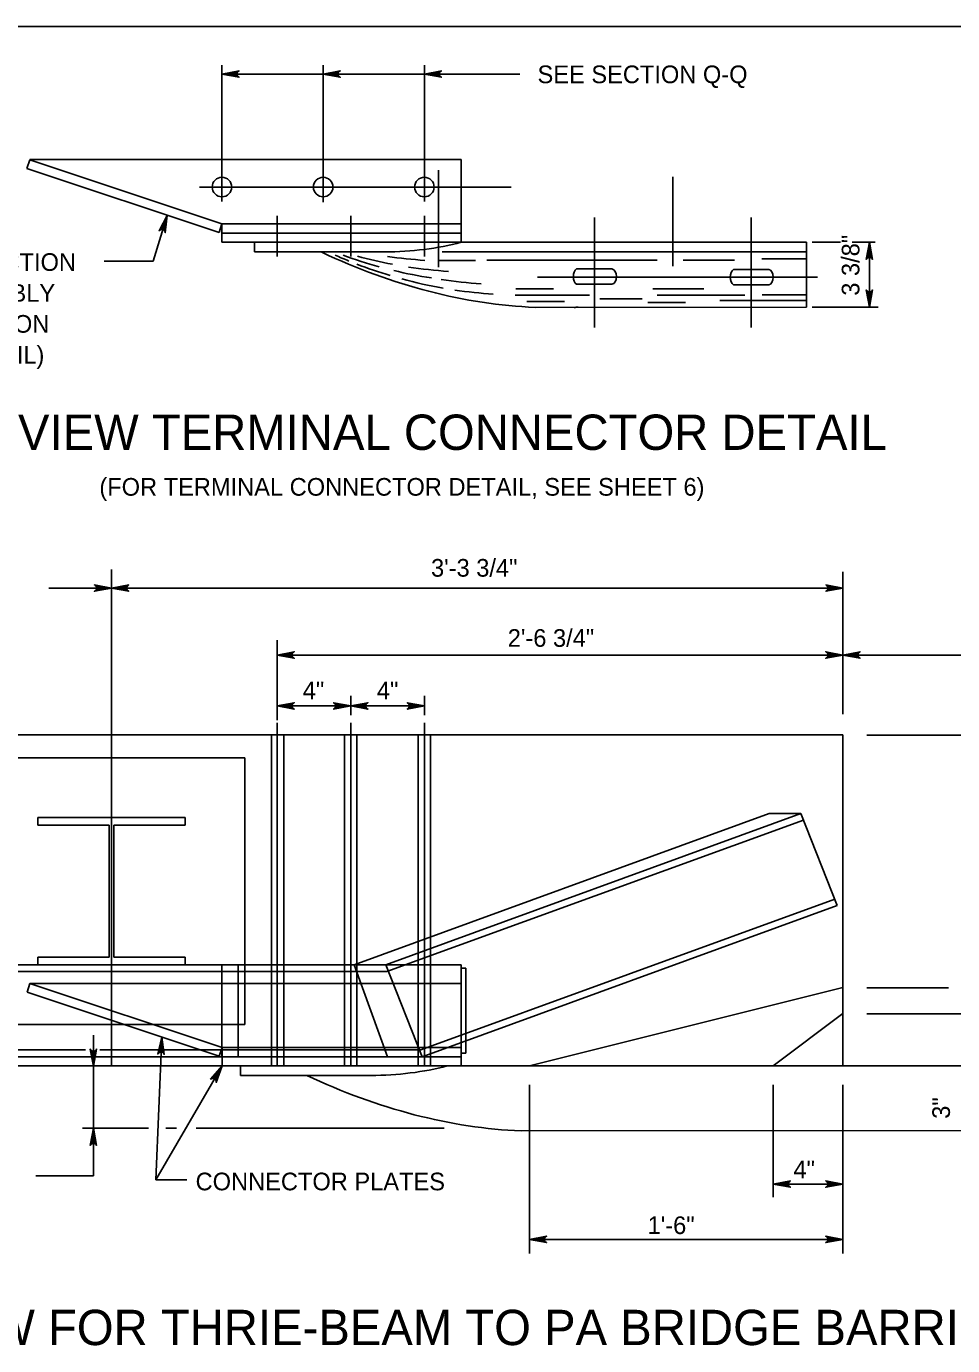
# Model space of a CAD drawing. Extents: x 632007860 to 635435983, y 295418622 to 297794622.
# Drawn here: x 633859451 to 634019261, y 295769980 to 295997622 of the extents above; entities that cross this region are included whole.
import ezdxf

# ---------------------------------------------------------------- set-up
doc = ezdxf.new("R2010")
doc.units = 0
for name, color, linetype in [('1', 7, 'Continuous'), ('8', 7, 'Continuous'), ('S-ABUT', 7, 'Continuous'), ('S-DETL-DIMS', 7, 'Continuous'), ('S-DETL-T120', 7, 'Continuous'), ('S-DETL-T240', 7, 'Continuous'), ('S-MISC-CNTR-WT01', 7, 'Continuous'), ('S-STEL', 7, 'Continuous')]:
    doc.layers.add(name, color=color, linetype=linetype)

msp = doc.modelspace()

# ---------------------------------------------------------------- linework, layer by layer
at = {"layer": '1'}
msp.add_line((633729860, 295997622), (634515860, 295997622), dxfattribs=at)
at = {"layer": '8'}
for p, q in [((633893190, 295967389), (633893190, 295990907)), ((633910652, 295967312), (633910652, 295990907)), ((633928114, 295967416), (633928114, 295990907)), ((633930539, 295956081), (633930539, 295972810)), ((633971016, 295956222), (633971016, 295971653)), ((633889316, 295969892), (633943080, 295969892)), ((633957458, 295945642), (633957458, 295964652)), ((633984510, 295945649), (633984510, 295964659)), ((633995939, 295954372), (633947660, 295954365)), ((633874141, 295818192), (633874141, 295903890)), ((633902715, 295818249), (633902715, 295877437)), ((633915415, 295818249), (633915415, 295877437)), ((633928115, 295818249), (633928115, 295877437))]:
    msp.add_line(p, q, dxfattribs=at)
at = {"layer": 'S-ABUT'}
for p, q in [((634000344, 295875356), (633799119, 295875356)), ((634000344, 295875356), (634000344, 295818249)), ((633946242, 295818249), (634000344, 295831774)), ((633988322, 295818249), (634000344, 295827266)), ((633799119, 295819837), (633927730, 295819837)), ((634000344, 295818249), (633799119, 295818249))]:
    msp.add_line(p, q, dxfattribs=at)
at = {"layer": 'S-DETL-DIMS'}
for p, q in [((633893190, 295989396), (633944573, 295989396)), ((633881301, 295957088), (633883763, 295965008)), ((633999909, 295960370), (633995033, 295960370)), ((634005874, 295960370), (634001909, 295960370)), ((634004909, 295949200), (634004909, 295960370)), ((633872861, 295957088), (633881301, 295957088)), ((634006431, 295949200), (633995033, 295949200)), ((634000344, 295878963), (634000344, 295903512)), ((633863342, 295900694), (633874141, 295900694)), ((634000348, 295900694), (633874141, 295900694)), ((633902715, 295877897), (633902715, 295891720)), ((634000344, 295889147), (633902715, 295889147)), ((634085884, 295889147), (634000344, 295889147)), ((633902712, 295878304), (633902712, 295882103)), ((633902712, 295880362), (633928114, 295880362)), ((633915415, 295878771), (633915415, 295882103)), ((633928114, 295878771), (633928114, 295882103)), ((634035746, 295875300), (634004443, 295875300)), ((634018574, 295831718), (634004443, 295831718)), ((634022737, 295827209), (634004443, 295827209)), ((633871019, 295818192), (633871019, 295823552)), ((633882799, 295823222), (633881778, 295798559)), ((633871019, 295799273), (633871019, 295818192)), ((633893202, 295818248), (633881778, 295798559)), ((633946242, 295785880), (633946242, 295815003)), ((633988322, 295795580), (633988322, 295815003)), ((634000344, 295785880), (634000344, 295815003)), ((633880522, 295807478), (633869117, 295807478)), ((633885370, 295807478), (633883489, 295807478)), ((633931554, 295807478), (633888770, 295807478)), ((633871019, 295799273), (633861085, 295799273)), ((633881778, 295798559), (633887135, 295798559)), ((634000344, 295797849), (633988322, 295797849)), ((634000344, 295788305), (633946242, 295788305))]:
    msp.add_line(p, q, dxfattribs=at)
for points in [[(633893190, 295989396), (633896149, 295989951), (633896035, 295989872), (633895921, 295989793), (633895862, 295989694), (633895804, 295989594), (633895787, 295989495), (633895770, 295989396), (633895787, 295989297), (633895804, 295989198), (633895862, 295989098), (633895921, 295988999), (633896035, 295988920), (633896149, 295988841), (633893190, 295989396), (633896035, 295988920), (633895921, 295988999), (633893190, 295989396), (633895862, 295989098), (633895804, 295989198), (633893190, 295989396), (633895787, 295989297), (633895770, 295989396), (633893190, 295989396), (633895787, 295989495), (633895804, 295989594), (633893190, 295989396), (633895862, 295989694), (633895921, 295989793), (633893190, 295989396), (633896035, 295989872)], [(633910652, 295989396), (633913612, 295989951), (633913498, 295989872), (633913384, 295989793), (633913325, 295989694), (633913266, 295989594), (633913249, 295989495), (633913232, 295989396), (633913249, 295989297), (633913266, 295989198), (633913325, 295989098), (633913384, 295988999), (633913498, 295988920), (633913612, 295988841), (633910652, 295989396), (633913498, 295988920), (633913384, 295988999), (633910652, 295989396), (633913325, 295989098), (633913266, 295989198), (633910652, 295989396), (633913249, 295989297), (633913232, 295989396), (633910652, 295989396), (633913249, 295989495), (633913266, 295989594), (633910652, 295989396), (633913325, 295989694), (633913384, 295989793), (633910652, 295989396), (633913498, 295989872)], [(633928114, 295989396), (633931073, 295989951), (633930959, 295989872), (633930845, 295989793), (633930786, 295989694), (633930727, 295989594), (633930710, 295989495), (633930693, 295989396), (633930710, 295989297), (633930727, 295989198), (633930786, 295989098), (633930845, 295988999), (633930959, 295988920), (633931073, 295988841), (633928114, 295989396), (633930959, 295988920), (633930845, 295988999), (633928114, 295989396), (633930786, 295989098), (633930727, 295989198), (633928114, 295989396), (633930710, 295989297), (633930693, 295989396), (633928114, 295989396), (633930710, 295989495), (633930727, 295989594), (633928114, 295989396), (633930786, 295989694), (633930845, 295989793), (633928114, 295989396), (633930959, 295989872)], [(633883763, 295965008), (633883415, 295962018), (633883373, 295962150), (633883332, 295962282), (633883254, 295962368), (633883177, 295962454), (633883087, 295962499), (633882998, 295962545), (633882898, 295962558), (633882798, 295962571), (633882686, 295962545), (633882574, 295962518), (633882464, 295962433), (633882355, 295962347), (633883763, 295965008), (633882464, 295962433), (633882574, 295962518), (633883763, 295965008), (633882686, 295962545), (633882798, 295962571), (633883763, 295965008), (633882898, 295962558), (633882998, 295962545), (633883763, 295965008), (633883087, 295962499), (633883177, 295962454), (633883763, 295965008), (633883254, 295962368), (633883332, 295962282), (633883763, 295965008), (633883373, 295962150)], [(634004909, 295960370), (634004354, 295957411), (634004433, 295957525), (634004512, 295957639), (634004611, 295957698), (634004710, 295957756), (634004809, 295957773), (634004909, 295957790), (634005008, 295957773), (634005107, 295957756), (634005206, 295957698), (634005306, 295957639), (634005385, 295957525), (634005464, 295957411), (634004909, 295960370), (634005385, 295957525), (634005306, 295957639), (634004909, 295960370), (634005206, 295957698), (634005107, 295957756), (634004909, 295960370), (634005008, 295957773), (634004909, 295957790), (634004909, 295960370), (634004809, 295957773), (634004710, 295957756), (634004909, 295960370), (634004611, 295957698), (634004512, 295957639), (634004909, 295960370), (634004433, 295957525)], [(634004909, 295949200), (634005464, 295952159), (634005385, 295952045), (634005306, 295951931), (634005206, 295951872), (634005107, 295951813), (634005008, 295951796), (634004909, 295951779), (634004809, 295951796), (634004710, 295951813), (634004611, 295951872), (634004512, 295951931), (634004433, 295952045), (634004354, 295952159), (634004909, 295949200), (634004433, 295952045), (634004512, 295951931), (634004909, 295949200), (634004611, 295951872), (634004710, 295951813), (634004909, 295949200), (634004809, 295951796), (634004909, 295951779), (634004909, 295949200), (634005008, 295951796), (634005107, 295951813), (634004909, 295949200), (634005206, 295951872), (634005306, 295951931), (634004909, 295949200), (634005385, 295952045)], [(633874141, 295900694), (633871182, 295901249), (633871296, 295901170), (633871410, 295901091), (633871469, 295900992), (633871527, 295900893), (633871544, 295900793), (633871561, 295900694), (633871544, 295900595), (633871527, 295900496), (633871469, 295900397), (633871410, 295900297), (633871296, 295900218), (633871182, 295900139), (633874141, 295900694), (633871296, 295900218), (633871410, 295900297), (633874141, 295900694), (633871469, 295900397), (633871527, 295900496), (633874141, 295900694), (633871544, 295900595), (633871561, 295900694), (633874141, 295900694), (633871544, 295900793), (633871527, 295900893), (633874141, 295900694), (633871469, 295900992), (633871410, 295901091), (633874141, 295900694), (633871296, 295901170)], [(633874141, 295900694), (633877100, 295901249), (633876986, 295901170), (633876872, 295901091), (633876814, 295900992), (633876755, 295900893), (633876738, 295900793), (633876721, 295900694), (633876738, 295900595), (633876755, 295900496), (633876814, 295900397), (633876872, 295900297), (633876986, 295900218), (633877100, 295900139), (633874141, 295900694), (633876986, 295900218), (633876872, 295900297), (633874141, 295900694), (633876814, 295900397), (633876755, 295900496), (633874141, 295900694), (633876738, 295900595), (633876721, 295900694), (633874141, 295900694), (633876738, 295900793), (633876755, 295900893), (633874141, 295900694), (633876814, 295900992), (633876872, 295901091), (633874141, 295900694), (633876986, 295901170)], [(634000348, 295900694), (633997388, 295900139), (633997502, 295900218), (633997616, 295900297), (633997675, 295900397), (633997734, 295900496), (633997751, 295900595), (633997768, 295900694), (633997751, 295900793), (633997734, 295900893), (633997675, 295900992), (633997616, 295901091), (633997502, 295901170), (633997388, 295901249), (634000348, 295900694), (633997502, 295901170), (633997616, 295901091), (634000348, 295900694), (633997675, 295900992), (633997734, 295900893), (634000348, 295900694), (633997751, 295900793), (633997768, 295900694), (634000348, 295900694), (633997751, 295900595), (633997734, 295900496), (634000348, 295900694), (633997675, 295900397), (633997616, 295900297), (634000348, 295900694), (633997502, 295900218)], [(633902715, 295889147), (633905674, 295889702), (633905560, 295889623), (633905446, 295889544), (633905387, 295889445), (633905329, 295889345), (633905312, 295889246), (633905295, 295889147), (633905312, 295889048), (633905329, 295888949), (633905387, 295888849), (633905446, 295888750), (633905560, 295888671), (633905674, 295888592), (633902715, 295889147), (633905560, 295888671), (633905446, 295888750), (633902715, 295889147), (633905387, 295888849), (633905329, 295888949), (633902715, 295889147), (633905312, 295889048), (633905295, 295889147), (633902715, 295889147), (633905312, 295889246), (633905329, 295889345), (633902715, 295889147), (633905387, 295889445), (633905446, 295889544), (633902715, 295889147), (633905560, 295889623)], [(634000344, 295889147), (633997384, 295889702), (633997498, 295889623), (633997612, 295889544), (633997671, 295889445), (633997730, 295889345), (633997747, 295889246), (633997764, 295889147), (633997747, 295889048), (633997730, 295888949), (633997671, 295888849), (633997612, 295888750), (633997498, 295888671), (633997384, 295888592), (634000344, 295889147), (633997498, 295888671), (633997612, 295888750), (634000344, 295889147), (633997671, 295888849), (633997730, 295888949), (634000344, 295889147), (633997747, 295889048), (633997764, 295889147), (634000344, 295889147), (633997747, 295889246), (633997730, 295889345), (634000344, 295889147), (633997671, 295889445), (633997612, 295889544), (634000344, 295889147), (633997498, 295889623)], [(634000344, 295889147), (634003303, 295889702), (634003189, 295889623), (634003075, 295889544), (634003016, 295889445), (634002957, 295889345), (634002940, 295889246), (634002923, 295889147), (634002940, 295889048), (634002957, 295888949), (634003016, 295888849), (634003075, 295888750), (634003189, 295888671), (634003303, 295888592), (634000344, 295889147), (634003189, 295888671), (634003075, 295888750), (634000344, 295889147), (634003016, 295888849), (634002957, 295888949), (634000344, 295889147), (634002940, 295889048), (634002923, 295889147), (634000344, 295889147), (634002940, 295889246), (634002957, 295889345), (634000344, 295889147), (634003016, 295889445), (634003075, 295889544), (634000344, 295889147), (634003189, 295889623)], [(633902712, 295880362), (633905672, 295880917), (633905558, 295880838), (633905444, 295880759), (633905385, 295880660), (633905326, 295880561), (633905309, 295880462), (633905292, 295880362), (633905309, 295880263), (633905326, 295880164), (633905385, 295880065), (633905444, 295879966), (633905558, 295879887), (633905672, 295879808), (633902712, 295880362), (633905558, 295879887), (633905444, 295879966), (633902712, 295880362), (633905385, 295880065), (633905326, 295880164), (633902712, 295880362), (633905309, 295880263), (633905292, 295880362), (633902712, 295880362), (633905309, 295880462), (633905326, 295880561), (633902712, 295880362), (633905385, 295880660), (633905444, 295880759), (633902712, 295880362), (633905558, 295880838)], [(633915415, 295880362), (633912456, 295879808), (633912570, 295879887), (633912684, 295879966), (633912742, 295880065), (633912801, 295880164), (633912818, 295880263), (633912835, 295880362), (633912818, 295880462), (633912801, 295880561), (633912742, 295880660), (633912684, 295880759), (633912570, 295880838), (633912456, 295880917), (633915415, 295880362), (633912570, 295880838), (633912684, 295880759), (633915415, 295880362), (633912742, 295880660), (633912801, 295880561), (633915415, 295880362), (633912818, 295880462), (633912835, 295880362), (633915415, 295880362), (633912818, 295880263), (633912801, 295880164), (633915415, 295880362), (633912742, 295880065), (633912684, 295879966), (633915415, 295880362), (633912570, 295879887)], [(633915415, 295880362), (633918374, 295880917), (633918260, 295880838), (633918146, 295880759), (633918087, 295880660), (633918029, 295880561), (633918012, 295880462), (633917995, 295880362), (633918012, 295880263), (633918029, 295880164), (633918087, 295880065), (633918146, 295879966), (633918260, 295879887), (633918374, 295879808), (633915415, 295880362), (633918260, 295879887), (633918146, 295879966), (633915415, 295880362), (633918087, 295880065), (633918029, 295880164), (633915415, 295880362), (633918012, 295880263), (633917995, 295880362), (633915415, 295880362), (633918012, 295880462), (633918029, 295880561), (633915415, 295880362), (633918087, 295880660), (633918146, 295880759), (633915415, 295880362), (633918260, 295880838)], [(633928114, 295880362), (633925154, 295879808), (633925268, 295879887), (633925382, 295879966), (633925441, 295880065), (633925500, 295880164), (633925517, 295880263), (633925534, 295880362), (633925517, 295880462), (633925500, 295880561), (633925441, 295880660), (633925382, 295880759), (633925268, 295880838), (633925154, 295880917), (633928114, 295880362), (633925268, 295880838), (633925382, 295880759), (633928114, 295880362), (633925441, 295880660), (633925500, 295880561), (633928114, 295880362), (633925517, 295880462), (633925534, 295880362), (633928114, 295880362), (633925517, 295880263), (633925500, 295880164), (633928114, 295880362), (633925441, 295880065), (633925382, 295879966), (633928114, 295880362), (633925268, 295879887)], [(633882799, 295823222), (633883231, 295820242), (633883157, 295820359), (633883082, 295820476), (633882986, 295820539), (633882889, 295820602), (633882791, 295820623), (633882692, 295820644), (633882592, 295820631), (633882493, 295820619), (633882391, 295820564), (633882289, 295820509), (633882206, 295820399), (633882122, 295820288), (633882799, 295823222), (633882206, 295820399), (633882289, 295820509), (633882799, 295823222), (633882391, 295820564), (633882493, 295820619), (633882799, 295823222), (633882592, 295820631), (633882692, 295820644), (633882799, 295823222), (633882791, 295820623), (633882889, 295820602), (633882799, 295823222), (633882986, 295820539), (633883082, 295820476), (633882799, 295823222), (633883157, 295820359)], [(633871019, 295818192), (633871574, 295821151), (633871495, 295821037), (633871416, 295820923), (633871317, 295820864), (633871218, 295820806), (633871118, 295820789), (633871019, 295820772), (633870920, 295820789), (633870821, 295820806), (633870722, 295820864), (633870622, 295820923), (633870543, 295821037), (633870464, 295821151), (633871019, 295818192), (633870543, 295821037), (633870622, 295820923), (633871019, 295818192), (633870722, 295820864), (633870821, 295820806), (633871019, 295818192), (633870920, 295820789), (633871019, 295820772), (633871019, 295818192), (633871118, 295820789), (633871218, 295820806), (633871019, 295818192), (633871317, 295820864), (633871416, 295820923), (633871019, 295818192), (633871495, 295821037)], [(633893202, 295818248), (633892197, 295815410), (633892186, 295815549), (633892175, 295815687), (633892118, 295815787), (633892062, 295815888), (633891985, 295815953), (633891907, 295816017), (633891813, 295816052), (633891719, 295816087), (633891603, 295816086), (633891488, 295816085), (633891363, 295816026), (633891237, 295815967), (633893202, 295818248), (633891363, 295816026), (633891488, 295816085), (633893202, 295818248), (633891603, 295816086), (633891719, 295816087), (633893202, 295818248), (633891813, 295816052), (633891907, 295816017), (633893202, 295818248), (633891985, 295815953), (633892062, 295815888), (633893202, 295818248), (633892118, 295815787), (633892175, 295815687), (633893202, 295818248), (633892186, 295815549)], [(633871019, 295807478), (633870464, 295804519), (633870543, 295804633), (633870622, 295804747), (633870722, 295804806), (633870821, 295804865), (633870920, 295804882), (633871019, 295804899), (633871118, 295804882), (633871218, 295804865), (633871317, 295804806), (633871416, 295804747), (633871495, 295804633), (633871574, 295804519), (633871019, 295807478), (633871495, 295804633), (633871416, 295804747), (633871019, 295807478), (633871317, 295804806), (633871218, 295804865), (633871019, 295807478), (633871118, 295804882), (633871019, 295804899), (633871019, 295807478), (633870920, 295804882), (633870821, 295804865), (633871019, 295807478), (633870722, 295804806), (633870622, 295804747), (633871019, 295807478), (633870543, 295804633)], [(633988322, 295797849), (633991282, 295798404), (633991168, 295798325), (633991054, 295798246), (633990995, 295798147), (633990936, 295798047), (633990919, 295797948), (633990902, 295797849), (633990919, 295797750), (633990936, 295797650), (633990995, 295797551), (633991054, 295797452), (633991168, 295797373), (633991282, 295797294), (633988322, 295797849), (633991168, 295797373), (633991054, 295797452), (633988322, 295797849), (633990995, 295797551), (633990936, 295797650), (633988322, 295797849), (633990919, 295797750), (633990902, 295797849), (633988322, 295797849), (633990919, 295797948), (633990936, 295798047), (633988322, 295797849), (633990995, 295798147), (633991054, 295798246), (633988322, 295797849), (633991168, 295798325)], [(634000344, 295797849), (633997384, 295797294), (633997498, 295797373), (633997612, 295797452), (633997671, 295797551), (633997730, 295797650), (633997747, 295797750), (633997764, 295797849), (633997747, 295797948), (633997730, 295798047), (633997671, 295798147), (633997612, 295798246), (633997498, 295798325), (633997384, 295798404), (634000344, 295797849), (633997498, 295798325), (633997612, 295798246), (634000344, 295797849), (633997671, 295798147), (633997730, 295798047), (634000344, 295797849), (633997747, 295797948), (633997764, 295797849), (634000344, 295797849), (633997747, 295797750), (633997730, 295797650), (634000344, 295797849), (633997671, 295797551), (633997612, 295797452), (634000344, 295797849), (633997498, 295797373)], [(633946242, 295788305), (633949201, 295787750), (633949087, 295787829), (633948973, 295787908), (633948914, 295788007), (633948855, 295788106), (633948838, 295788205), (633948821, 295788305), (633948838, 295788404), (633948855, 295788503), (633948914, 295788602), (633948973, 295788702), (633949087, 295788781), (633949201, 295788860), (633946242, 295788305), (633949087, 295788781), (633948973, 295788702), (633946242, 295788305), (633948914, 295788602), (633948855, 295788503), (633946242, 295788305), (633948838, 295788404), (633948821, 295788305), (633946242, 295788305), (633948838, 295788205), (633948855, 295788106), (633946242, 295788305), (633948914, 295788007), (633948973, 295787908), (633946242, 295788305), (633949087, 295787829)], [(634000344, 295788305), (633997384, 295788860), (633997498, 295788781), (633997612, 295788702), (633997671, 295788602), (633997730, 295788503), (633997747, 295788404), (633997764, 295788305), (633997747, 295788205), (633997730, 295788106), (633997671, 295788007), (633997612, 295787908), (633997498, 295787829), (633997384, 295787750), (634000344, 295788305), (633997498, 295787829), (633997612, 295787908), (634000344, 295788305), (633997671, 295788007), (633997730, 295788106), (634000344, 295788305), (633997747, 295788205), (633997764, 295788305), (634000344, 295788305), (633997747, 295788404), (633997730, 295788503), (634000344, 295788305), (633997671, 295788602), (633997612, 295788702), (634000344, 295788305), (633997498, 295788781)]]:
    msp.add_lwpolyline(points, dxfattribs=at)
at = {"layer": 'S-MISC-CNTR-WT01'}
for p, q in [((633902716, 295964911), (633902716, 295957902)), ((633915415, 295964911), (633915415, 295957902)), ((633928114, 295964911), (633928114, 295957902))]:
    msp.add_line(p, q, dxfattribs=at)
at = {"layer": 'S-STEL'}
for p, q in [((633859552, 295973079), (633860056, 295974586)), ((633934465, 295974655), (633860056, 295974655)), ((633893190, 295963541), (633860056, 295974586)), ((633934465, 295974655), (633934465, 295960363)), ((633892688, 295962034), (633859552, 295973079)), ((633892702, 295962083), (633893190, 295963541)), ((633934465, 295963541), (633893190, 295963541)), ((633893190, 295963541), (633893190, 295960363)), ((633934465, 295961952), (633893190, 295961952)), ((633934465, 295960363), (633893190, 295960363)), ((633994035, 295960370), (633898784, 295960363)), ((633898784, 295960363), (633898784, 295958718)), ((633994035, 295949195), (633994035, 295960370)), ((633898784, 295958718), (633910432, 295958718)), ((633910068, 295958718), (633921306, 295958718)), ((633994035, 295958724), (633931174, 295958718)), ((633994035, 295957490), (633986372, 295957490)), ((633936929, 295957232), (633930413, 295957232)), ((633968289, 295957263), (633938880, 295957256)), ((633960481, 295955761), (633954385, 295955761)), ((633981618, 295957263), (633972771, 295957263)), ((633987532, 295955674), (633981436, 295955674)), ((633960481, 295953113), (633954385, 295953113)), ((633959973, 295953113), (633954893, 295953113)), ((633987532, 295953025), (633981436, 295953025)), ((633987024, 295953025), (633981944, 295953025)), ((633956593, 295951261), (633943784, 295951261)), ((633950419, 295952349), (633943903, 295952349)), ((633976356, 295952356), (633967510, 295952356)), ((633983428, 295951267), (633968289, 295951267)), ((633994035, 295951327), (633986394, 295951327)), ((633952308, 295950132), (633945791, 295950132)), ((633994035, 295949195), (633947228, 295949131)), ((633965720, 295950607), (633958379, 295950600)), ((633973166, 295949951), (633966650, 295949951)), ((633994035, 295950299), (633979121, 295950299)), ((633901727, 295875357), (633901727, 295818249)), ((633903846, 295875357), (633903846, 295818249)), ((633914356, 295875359), (633914356, 295818249)), ((633916474, 295875359), (633916474, 295818249)), ((633927056, 295875356), (633927056, 295818249)), ((633929174, 295875356), (633929174, 295818249)), ((633851121, 295871434), (633897161, 295871434)), ((633897161, 295835714), (633897161, 295871434)), ((633886840, 295861115), (633861442, 295861115)), ((633861442, 295861115), (633861442, 295859815)), ((633861442, 295859815), (633873720, 295859815)), ((633873720, 295859815), (633873720, 295837013)), ((633874562, 295859815), (633886840, 295859815)), ((633874562, 295859815), (633874562, 295837013)), ((633886840, 295861115), (633886840, 295859815)), ((633915988, 295835714), (633987620, 295861786)), ((633921444, 295835714), (633993076, 295861786)), ((633921654, 295834521), (633993516, 295860676)), ((633987620, 295861786), (633993076, 295861786)), ((633999363, 295845909), (633993076, 295861786)), ((633927520, 295821030), (633998923, 295847019)), ((633927730, 295819837), (633999363, 295845909)), ((633861442, 295837013), (633873720, 295837013)), ((633861442, 295837013), (633861442, 295835714)), ((633874562, 295837013), (633886840, 295837013)), ((633886840, 295837013), (633886840, 295835714)), ((633799119, 295835714), (633921444, 295835714)), ((633861442, 295835714), (633886840, 295835714)), ((633893187, 295819837), (633893187, 295835714)), ((633895999, 295819894), (633895999, 295835770)), ((633897161, 295825394), (633897161, 295835714)), ((633921766, 295819837), (633915988, 295835714)), ((633927730, 295819837), (633921444, 295835714)), ((633934477, 295835714), (633921444, 295835714)), ((633934477, 295822293), (633934477, 295835714)), ((633934477, 295835124), (633935277, 295835124)), ((633935277, 295835124), (633935277, 295822584)), ((633799119, 295834521), (633921654, 295834521)), ((633859564, 295830967), (633860068, 295832474)), ((633893202, 295821429), (633860068, 295832474)), ((633934477, 295832474), (633860068, 295832474)), ((633892698, 295819922), (633859564, 295830967)), ((633851121, 295825394), (633897161, 295825394)), ((633799119, 295821030), (633869665, 295821030)), ((633872128, 295821030), (633927520, 295821030)), ((633892698, 295819922), (633893202, 295821429)), ((633893202, 295821429), (633893202, 295818251)), ((633932103, 295821429), (633893202, 295821429)), ((633934477, 295821429), (633932103, 295821429)), ((633934477, 295822293), (633934477, 295819840)), ((633935277, 295822584), (633935277, 295820431)), ((633934477, 295819840), (633893202, 295819837)), ((633934477, 295819840), (633893202, 295819840)), ((633893202, 295819837), (633893202, 295818248)), ((633934477, 295820431), (633935277, 295820431)), ((633934477, 295819840), (633934477, 295818251)), ((634107467, 295818263), (633893202, 295818248)), ((633932057, 295818249), (633896377, 295818249)), ((633896377, 295818249), (633896377, 295816603)), ((633896377, 295816604), (633908024, 295816604)), ((633908024, 295816604), (633918899, 295816603)), ((634103044, 295807235), (633944820, 295807016))]:
    msp.add_line(p, q, dxfattribs=at)
for centre in [(633893190, 295969892), (633910652, 295969892), (633928114, 295969892)]:
    msp.add_circle(centre, 1686, dxfattribs=at)
for centre, start, end in [((633945071, 296030727), 245.9713, 247.84038), ((633941393, 296032750), 249.92293, 254.60468), ((633937348, 296034651), 254.86039, 259.30149), ((633933240, 296036551), 261.6849, 266.35001), ((633945071, 296030727), 248.90002, 253.30435), ((633941393, 296032750), 256.49028, 261.27182), ((633937348, 296034651), 261.3526, 266.35001), ((633945071, 296030727), 254.79056, 260.08274), ((633942987, 296032505), 261.3526, 266.35001), ((633945071, 296030727), 261.53517, 266.35001), ((633950603, 296028521), 272.41176, 272.90741)]:
    msp.add_arc(centre, 79461, start, end, dxfattribs=at)
for centre, major_axis, ratio, start_param, end_param in [((633921258, 295971869), (27269, 0), 0.4822531, 4.7141547, 5.2179741), ((633927426, 296028521), (67875, -61215), 0.7464226, 5.0956742, 5.5493346), ((633954752, 295954437), (0, 1443), 0.64, 0.4090626, 2.73253), ((633960406, 295954437), (0, 1329), 0.64, 3.2290764, 6.1957016), ((633981803, 295954349), (0, 1443), 0.64, 0.4090626, 2.73253), ((633987458, 295954349), (0, 1329), 0.64, 3.2290764, 6.1957016), ((633925018, 295886406), (67875, -61215), 0.7464226, 5.0936318, 5.5493346), ((633918850, 295829754), (27269, 0), 0.4822531, 4.7141547, 5.2179741)]:
    msp.add_ellipse(centre, major_axis=major_axis, ratio=ratio, start_param=start_param, end_param=end_param, dxfattribs=at)

# ---------------------------------------------------------------- texts
at = {"layer": 'S-DETL-T120'}
for s, height, p in [('SEE SECTION Q-Q', 3048.01, (633947641, 295987821)), ('CONNECTION', 3048, (633840610, 295955433)), ('PLATE ASSEMBLY', 3048.01, (633828394, 295950099)), ('(SEE CONNECTION ', 3048.01, (633825370, 295944765)), ('PLATE DETAIL)', 3048.01, (633832882, 295939431)), ('(FOR TERMINAL CONNECTOR DETAIL, SEE SHEET 6)', 3048.01, (633872043, 295916641)), ('3\'-3 3/4"', 3048, (633929269, 295902669)), ('2\'-6 3/4"', 3048, (633942508, 295890561)), ('4"', 3048, (633907131, 295881523)), ('4"', 3048, (633919924, 295881523)), ('4"', 3048.1, (633991794, 295798864)), ('CONNECTOR PLATES', 3048.01, (633888646, 295796780)), ('1\'-6"', 3048.1, (633966636, 295789228))]:
    msp.add_text(s, height=height, dxfattribs=at).set_placement(p)
for s, height, p in [('3 3/8"', 3048, (634003179, 295951146)), ('3"', 3048.1, (634018802, 295809118))]:
    msp.add_text(s, height=height, rotation=90, dxfattribs=at).set_placement(p)
at = {"layer": 'S-DETL-T240'}
for s, p in [('PLAN VIEW TERMINAL CONNECTOR DETAIL', (633834442, 295924541)), ('PLAN VIEW FOR THRIE-BEAM TO PA BRIDGE BARRIER', (633816517, 295770067))]:
    msp.add_text(s, height=6096, dxfattribs=at).set_placement(p)

doc.saveas('drawing.dxf')
